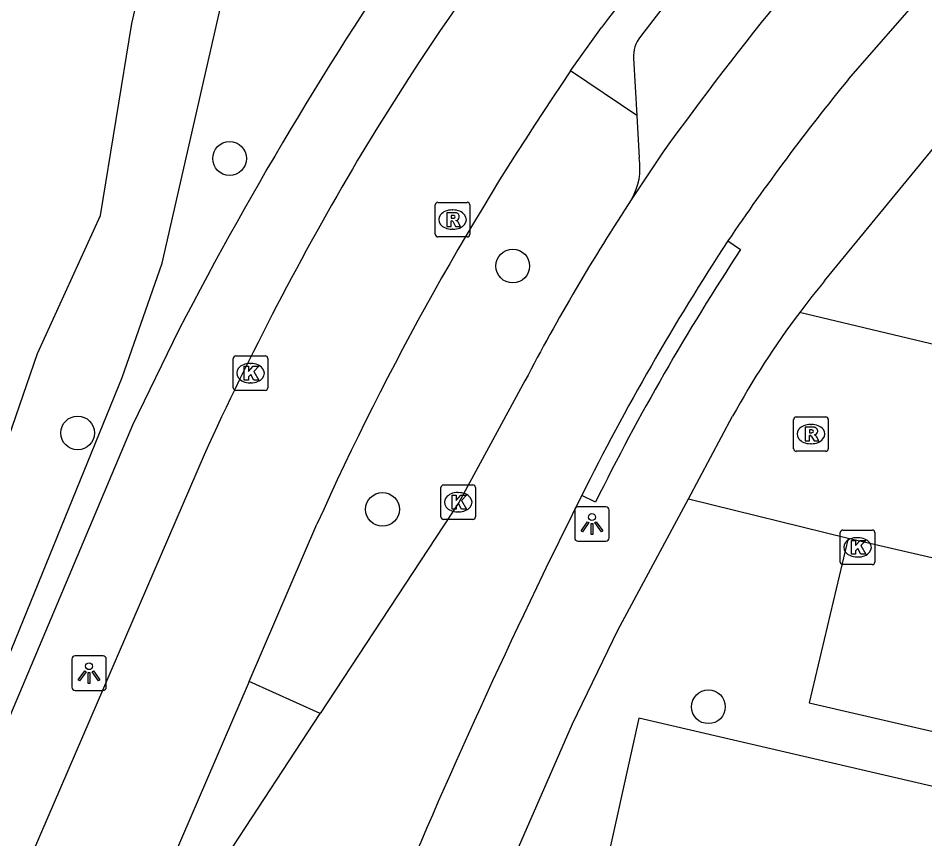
# Model space of a CAD drawing. Extents: x 161772 to 163123, y 383092 to 383917.
# Drawn here: x 161866.01 to 161892.27, y 383208.37 to 383232.14 of the extents above; entities that cross this region are included whole.
import ezdxf

# ---------------------------------------------------------------- set-up
doc = ezdxf.new("R2010")
doc.units = 0
for name, color, linetype in [('IMGEO_Berm_open', 7, 'Continuous'), ('IMGEO_Boom', 7, 'Continuous'), ('IMGEO_Fietspad_gesloten', 7, 'Continuous'), ('IMGEO_Gemengd_bos', 7, 'Continuous'), ('IMGEO_Kolk', 7, 'Continuous'), ('IMGEO_Lichtpunt', 7, 'Continuous'), ('IMGEO_Parkeervlak_open', 7, 'Continuous'), ('IMGEO_Rijbaan_lokaal_gesloten', 7, 'Continuous'), ('IMGEO_Rijbaan_lokaal_open', 7, 'Continuous'), ('IMGEO_Rioolput', 7, 'Continuous'), ('IMGEO_Voetpad_open', 7, 'Continuous'), ('IMGEO_Waterloop', 7, 'Continuous')]:
    doc.layers.add(name, color=color, linetype=linetype)

msp = doc.modelspace()

# ---------------------------------------------------------------- linework, layer by layer
at = {"layer": 'IMGEO_Berm_open'}
for points in [[(161883.925, 383229.322), (161882.008, 383230.612)], [(161874.759, 383212.006), (161872.703, 383212.933)]]:
    msp.add_lwpolyline(points, dxfattribs=at)
at = {"layer": 'IMGEO_Boom'}
for centre in [(161872.136, 383228.077), (161880.335, 383224.963), (161867.737, 383220.129), (161876.564, 383217.916), (161885.999, 383212.2)]:
    msp.add_circle(centre, 0.489, dxfattribs=at)
at = {"layer": 'IMGEO_Fietspad_gesloten'}
for points in [[(161882.008, 383230.612), (161882.901, 383231.868)], [(161871.401, 383219.5), (161852.715, 383176.208)], [(161872.703, 383212.933), (161874.666, 383217.487)], [(161872.703, 383212.933), (161856.447, 383175.219)]]:
    msp.add_lwpolyline(points, dxfattribs=at)
for centre, radius, start, end in [((161943.787, 383187.431), 79.146, 136.25293, 149.14309), ((161980.571, 383156.526), 123.353, 137.27773, 142.35365), ((161951.918, 383182.889), 84.645, 145.68118, 155.87436), ((161952.955, 383182.417), 89.589, 149.39717, 155.54821)]:
    msp.add_arc(centre, radius, start, end, dxfattribs=at)
at = {"layer": 'IMGEO_Gemengd_bos'}
msp.add_lwpolyline([(161857.891, 383196.191), (161864.724, 383211.184), (161869.024, 383221.735), (161870.181, 383225.045), (161872.248, 383234.113), (161873.473, 383238.745), (161876.974, 383248.266)], dxfattribs=at)
at = {"layer": 'IMGEO_Kolk'}
for p, q in [((161872.242, 383221.435), (161872.242, 383222.287)), ((161872.317, 383222.361), (161873.169, 383222.361)), ((161873.243, 383222.287), (161873.243, 383221.435)), ((161872.73, 383222.141), (161872.755, 383222.141)), ((161872.753, 383221.581), (161872.728, 383221.581)), ((161873.169, 383221.361), (161872.317, 383221.361)), ((161878.255, 383217.697), (161878.255, 383218.549)), ((161878.33, 383218.623), (161879.182, 383218.623)), ((161879.256, 383218.549), (161879.256, 383217.697)), ((161878.743, 383218.403), (161878.768, 383218.403)), ((161878.766, 383217.843), (161878.741, 383217.843)), ((161879.182, 383217.623), (161878.33, 383217.623)), ((161889.816, 383216.391), (161889.816, 383217.243)), ((161889.891, 383217.317), (161890.743, 383217.317)), ((161890.817, 383217.243), (161890.817, 383216.391)), ((161890.304, 383217.097), (161890.329, 383217.097)), ((161890.327, 383216.537), (161890.302, 383216.537)), ((161890.743, 383216.317), (161889.891, 383216.317))]:
    msp.add_line(p, q, dxfattribs=at)
for points in [[(161872.242, 383221.435), (161872.242, 383222.287)], [(161872.317, 383222.361), (161873.169, 383222.361)], [(161873.243, 383222.287), (161873.243, 383221.435)], [(161872.563, 383222.061), (161872.686, 383222.061), (161872.686, 383221.91), (161872.816, 383222.061), (161872.98, 383222.061), (161872.834, 383221.91), (161872.987, 383221.661), (161872.835, 383221.661), (161872.75, 383221.825), (161872.686, 383221.758), (161872.686, 383221.661), (161872.563, 383221.661), (161872.563, 383222.061)], [(161873.169, 383221.361), (161872.317, 383221.361)], [(161878.255, 383217.697), (161878.255, 383218.549)], [(161878.33, 383218.623), (161879.182, 383218.623)], [(161879.256, 383218.549), (161879.256, 383217.697)], [(161878.576, 383218.323), (161878.699, 383218.323), (161878.699, 383218.172), (161878.829, 383218.323), (161878.993, 383218.323), (161878.847, 383218.172), (161879, 383217.923), (161878.848, 383217.923), (161878.763, 383218.087), (161878.699, 383218.02), (161878.699, 383217.923), (161878.576, 383217.923), (161878.576, 383218.323)], [(161879.182, 383217.623), (161878.33, 383217.623)], [(161889.816, 383216.391), (161889.816, 383217.243)], [(161889.891, 383217.317), (161890.743, 383217.317)], [(161890.817, 383217.243), (161890.817, 383216.391)], [(161890.137, 383217.017), (161890.26, 383217.017), (161890.26, 383216.866), (161890.39, 383217.017), (161890.554, 383217.017), (161890.408, 383216.866), (161890.561, 383216.617), (161890.409, 383216.617), (161890.324, 383216.781), (161890.26, 383216.714), (161890.26, 383216.617), (161890.137, 383216.617), (161890.137, 383217.017)], [(161890.743, 383216.317), (161889.891, 383216.317)]]:
    msp.add_lwpolyline(points, dxfattribs=at)
for centre, start, end in [((161872.319, 383222.285), 91.552, 178.448), ((161872.319, 383222.285), 91.552, 178.448), ((161873.167, 383222.285), 1.552, 88.448), ((161873.167, 383222.285), 1.552, 88.448), ((161872.319, 383221.437), 181.552, 268.448), ((161872.319, 383221.437), 181.552, 268.448), ((161873.167, 383221.437), 271.552, 358.448), ((161873.167, 383221.437), 271.552, 358.448), ((161878.332, 383218.547), 91.552, 178.448), ((161878.332, 383218.547), 91.552, 178.448), ((161879.18, 383218.547), 1.552, 88.448), ((161879.18, 383218.547), 1.552, 88.448), ((161878.332, 383217.699), 181.552, 268.448), ((161878.332, 383217.699), 181.552, 268.448), ((161879.18, 383217.699), 271.552, 358.448), ((161879.18, 383217.699), 271.552, 358.448), ((161889.893, 383217.241), 91.552, 178.448), ((161889.893, 383217.241), 91.552, 178.448), ((161890.741, 383217.241), 1.552, 88.448), ((161890.741, 383217.241), 1.552, 88.448), ((161889.893, 383216.393), 181.552, 268.448), ((161889.893, 383216.393), 181.552, 268.448), ((161890.741, 383216.393), 271.552, 358.448), ((161890.741, 383216.393), 271.552, 358.448)]:
    msp.add_arc(centre, 0.0765, start, end, dxfattribs=at)
for centre, major_axis, ratio, start_param, end_param in [((161872.729, 383221.861), (-0.387, 0.002), 0.722429, 4.712389, 7.853982), ((161872.754, 383221.861), (-0.39, 0.002), 0.717154, 1.570796, 4.712389), ((161878.742, 383218.123), (-0.387, 0.002), 0.722429, 4.712389, 7.853982), ((161878.767, 383218.123), (-0.39, 0.002), 0.717154, 1.570796, 4.712389), ((161890.303, 383216.817), (-0.387, 0.002), 0.722429, 4.712389, 7.853982), ((161890.328, 383216.817), (-0.39, 0.002), 0.717154, 1.570796, 4.712389)]:
    msp.add_ellipse(centre, major_axis=major_axis, ratio=ratio, start_param=start_param, end_param=end_param, dxfattribs=at)
at = {"layer": 'IMGEO_Lichtpunt'}
for p, q in [((161883.03, 383217.991), (161882.222, 383217.991)), ((161883.03, 383217.991), (161882.222, 383217.991)), ((161882.128, 383217.896), (161882.128, 383217.089)), ((161882.128, 383217.896), (161882.128, 383217.089)), ((161883.124, 383217.089), (161883.124, 383217.896)), ((161883.124, 383217.089), (161883.124, 383217.896)), ((161882.222, 383216.995), (161883.03, 383216.995)), ((161882.222, 383216.995), (161883.03, 383216.995)), ((161867.57, 383213.576), (161867.57, 383212.769)), ((161867.57, 383213.576), (161867.57, 383212.769)), ((161868.472, 383213.671), (161867.664, 383213.671)), ((161868.472, 383213.671), (161867.664, 383213.671)), ((161868.566, 383212.769), (161868.566, 383213.576)), ((161868.566, 383212.769), (161868.566, 383213.576)), ((161867.664, 383212.675), (161868.472, 383212.675)), ((161867.664, 383212.675), (161868.472, 383212.675))]:
    msp.add_line(p, q, dxfattribs=at)
for points in [[(161882.502, 383217.56), (161882.541, 383217.532), (161882.353, 383217.27), (161882.315, 383217.297), (161882.502, 383217.56)], [(161882.604, 383217.512), (161882.651, 383217.512), (161882.651, 383217.19), (161882.604, 383217.19), (161882.604, 383217.512)], [(161882.714, 383217.532), (161882.752, 383217.559), (161882.939, 383217.297), (161882.9, 383217.269), (161882.714, 383217.532)], [(161867.944, 383213.24), (161867.983, 383213.212), (161867.795, 383212.95), (161867.757, 383212.977), (161867.944, 383213.24)], [(161868.046, 383213.192), (161868.093, 383213.192), (161868.093, 383212.87), (161868.046, 383212.87), (161868.046, 383213.192)], [(161868.156, 383213.212), (161868.194, 383213.239), (161868.381, 383212.977), (161868.342, 383212.949), (161868.156, 383213.212)]]:
    msp.add_lwpolyline(points, dxfattribs=at)
for centre in [(161882.627, 383217.694), (161868.069, 383213.374)]:
    msp.add_circle(centre, 0.0994, dxfattribs=at)
for centre, start, end in [((161882.222, 383217.896), 90, 180), ((161882.222, 383217.896), 90, 180), ((161883.03, 383217.896), 0, 90), ((161883.03, 383217.896), 0, 90), ((161882.222, 383217.089), 180, 270), ((161882.222, 383217.089), 180, 270), ((161883.03, 383217.089), 270, 0), ((161883.03, 383217.089), 270, 360), ((161867.664, 383213.576), 90, 180), ((161867.664, 383213.576), 90, 180), ((161868.472, 383213.576), 0, 90), ((161868.472, 383213.576), 0, 90), ((161867.664, 383212.769), 180, 270), ((161867.664, 383212.769), 180, 270), ((161868.472, 383212.769), 270, 0), ((161868.472, 383212.769), 270, 360)]:
    msp.add_arc(centre, 0.0946, start, end, dxfattribs=at)
at = {"layer": 'IMGEO_Parkeervlak_open'}
for points in [[(161884.649, 383232.415), (161884.03, 383231.608)], [(161883.83, 383230.98), (161883.925, 383229.322)], [(161883.925, 383229.322), (161883.991, 383228.093)], [(161890.047, 383217.082), (161888.92, 383212.316), (161902.56, 383209.159)], [(161898.77, 383203.314), (161899.847, 383208.182), (161883.985, 383211.867), (161882.916, 383207.043)]]:
    msp.add_lwpolyline(points, dxfattribs=at)
for centre, radius, start, end in [((161884.753, 383231.032), 0.924, 141.4522, 183.2174), ((161882.241, 383227.79), 1.776, 330.126, 9.8251)]:
    msp.add_arc(centre, radius, start, end, dxfattribs=at)
at = {"layer": 'IMGEO_Rijbaan_lokaal_gesloten'}
for points in [[(161890.056, 383230.375), (161894.115, 383235.022), (161925.176, 383268.972), (161938.996, 383284.148), (161941.028, 383286.586)], [(161884.694, 383228.272), (161883.781, 383226.905)], [(161880.687, 383221.637), (161878.774, 383218.114), (161874.759, 383212.006)], [(161872.064, 383207.898), (161874.759, 383212.006)]]:
    msp.add_lwpolyline(points, dxfattribs=at)
for centre, radius, start, end in [((161956.747, 383176.574), 88.681, 136.87233, 144.34086), ((161941.517, 383188.339), 66.448, 140.75634, 145.79794), ((161935.634, 383192.908), 62.004, 146.74955, 152.39734), ((161947.219, 383185.985), 72.497, 146.79263, 153.51013), ((162056.076, 383131.52), 194.219, 153.45338, 157.47282)]:
    msp.add_arc(centre, radius, start, end, dxfattribs=at)
at = {"layer": 'IMGEO_Rijbaan_lokaal_open'}
for points in [[(161893.654, 383222.423), (161888.641, 383223.619)], [(161885.419, 383218.223), (161886.699, 383220.612)], [(161885.419, 383218.223), (161890.047, 383217.082)], [(161890.047, 383217.082), (161905.194, 383213.575), (161904.088, 383208.805), (161902.56, 383209.159)]]:
    msp.add_lwpolyline(points, dxfattribs=at)
msp.add_arc((161908.64, 383208.572), 25.027, 143.0436, 151.2455, dxfattribs=at)
at = {"layer": 'IMGEO_Rioolput'}
for p, q in [((161878.091, 383225.881), (161878.091, 383226.733)), ((161878.166, 383226.807), (161879.018, 383226.807)), ((161879.092, 383226.733), (161879.092, 383225.881)), ((161878.579, 383226.587), (161878.604, 383226.587)), ((161878.602, 383226.027), (161878.577, 383226.027)), ((161879.018, 383225.807), (161878.166, 383225.807)), ((161888.467, 383219.671), (161888.467, 383220.523)), ((161888.542, 383220.597), (161889.394, 383220.597)), ((161888.955, 383220.377), (161888.98, 383220.377)), ((161889.468, 383220.523), (161889.468, 383219.671)), ((161889.394, 383219.597), (161888.542, 383219.597)), ((161888.978, 383219.817), (161888.953, 383219.817))]:
    msp.add_line(p, q, dxfattribs=at)
for points in [[(161878.091, 383225.881), (161878.091, 383226.733)], [(161878.166, 383226.807), (161879.018, 383226.807)], [(161879.092, 383226.733), (161879.092, 383225.881)], [(161878.68, 383226.505), (161878.428, 383226.507), (161878.428, 383226.107)], [(161878.606, 383226.426), (161878.552, 383226.426), (161878.552, 383226.345)], [(161878.428, 383226.107), (161878.552, 383226.107), (161878.552, 383226.269), (161878.563, 383226.269)], [(161878.552, 383226.345), (161878.604, 383226.345)], [(161878.61, 383226.24), (161878.681, 383226.107), (161878.821, 383226.107), (161878.756, 383226.233)], [(161879.018, 383225.807), (161878.166, 383225.807)], [(161888.467, 383219.671), (161888.467, 383220.523)], [(161888.542, 383220.597), (161889.394, 383220.597)], [(161889.468, 383220.523), (161889.468, 383219.671)], [(161889.056, 383220.295), (161888.804, 383220.297), (161888.804, 383219.897)], [(161888.982, 383220.216), (161888.928, 383220.216), (161888.928, 383220.135)], [(161888.928, 383220.135), (161888.98, 383220.135)], [(161888.804, 383219.897), (161888.928, 383219.897), (161888.928, 383220.059), (161888.939, 383220.059)], [(161888.986, 383220.03), (161889.057, 383219.897), (161889.197, 383219.897), (161889.132, 383220.023)], [(161889.394, 383219.597), (161888.542, 383219.597)]]:
    msp.add_lwpolyline(points, dxfattribs=at)
for centre, radius, start, end in [((161878.168, 383226.731), 0.0765, 91.552, 178.448), ((161878.168, 383226.731), 0.0765, 91.552, 178.448), ((161879.016, 383226.731), 0.0765, 1.552, 88.448), ((161879.016, 383226.731), 0.0765, 1.552, 88.448), ((161878.612, 383226.33), 0.0964, 77.0061, 93.1865), ((161878.626, 383226.387), 0.0378, 276.6634, 79.6772), ((161878.679, 383226.395), 0.109, 350.3612, 89.416), ((161878.562, 383226.216), 0.0533, 26.0293, 88.6989), ((161878.588, 383226.534), 0.19, 274.7715, 282.9687), ((161878.677, 383226.395), 0.112, 277.5842, 350.9817), ((161878.661, 383226.18), 0.108, 29.5134, 73.7905), ((161878.168, 383225.883), 0.0765, 181.552, 268.448), ((161878.168, 383225.883), 0.0765, 181.552, 268.448), ((161879.016, 383225.883), 0.0765, 271.552, 358.448), ((161879.016, 383225.883), 0.0765, 271.552, 358.448), ((161888.544, 383220.521), 0.0765, 91.552, 178.448), ((161888.544, 383220.521), 0.0765, 91.552, 178.448), ((161889.392, 383220.521), 0.0765, 1.552, 88.448), ((161889.392, 383220.521), 0.0765, 1.552, 88.448), ((161888.964, 383220.324), 0.19, 274.7715, 282.9687), ((161888.988, 383220.12), 0.0964, 77.0061, 93.1865), ((161889.002, 383220.177), 0.0378, 276.6634, 79.6772), ((161889.055, 383220.185), 0.109, 350.3612, 89.416), ((161889.053, 383220.185), 0.112, 277.5842, 350.9817), ((161888.938, 383220.006), 0.0533, 26.0293, 88.6989), ((161889.037, 383219.97), 0.108, 29.5134, 73.7905), ((161888.544, 383219.673), 0.0765, 181.552, 268.448), ((161888.544, 383219.673), 0.0765, 181.552, 268.448), ((161889.392, 383219.673), 0.0765, 271.552, 358.448), ((161889.392, 383219.673), 0.0765, 271.552, 358.448)]:
    msp.add_arc(centre, radius, start, end, dxfattribs=at)
for centre, major_axis, ratio, start_param, end_param in [((161878.578, 383226.307), (-0.387, 0.002), 0.722429, 4.712389, 7.853982), ((161878.603, 383226.307), (-0.39, 0.002), 0.717154, 1.570796, 4.712389), ((161888.954, 383220.097), (-0.387, 0.002), 0.722429, 4.712389, 7.853982), ((161888.979, 383220.097), (-0.39, 0.002), 0.717154, 1.570796, 4.712389)]:
    msp.add_ellipse(centre, major_axis=major_axis, ratio=ratio, start_param=start_param, end_param=end_param, dxfattribs=at)
at = {"layer": 'IMGEO_Voetpad_open'}
for points in [[(161889.361, 383224.53), (161893.362, 383229.411), (161895.999, 383232.397), (161910.307, 383248.064)], [(161886.561, 383225.69), (161886.93, 383225.437)], [(161870.668, 383223.114), (161869.33, 383220.357), (161863.34, 383206.187), (161861.282, 383201.516), (161858.299, 383195.282), (161857.847, 383195.499)], [(161882.731, 383218.127), (161882.333, 383218.322)], [(161880.303, 383207.663), (161882.06, 383211.706), (161883.381, 383214.421), (161885.419, 383218.223)]]:
    msp.add_lwpolyline(points, dxfattribs=at)
for centre, radius, start, end in [((161967.611, 383172.96), 109.148, 145.22022, 152.6451), ((161944.692, 383187.397), 69.163, 146.63212, 153.62016), ((161908.696, 383208.509), 25.11, 140.3544, 143.0042)]:
    msp.add_arc(centre, radius, start, end, dxfattribs=at)
at = {"layer": 'IMGEO_Waterloop'}
msp.add_lwpolyline([(161856.954, 383196.313), (161856.73, 383196.59), (161858.249, 383201.562), (161864.813, 383217.324), (161866.576, 383222.427), (161868.398, 383226.427), (161869.302, 383231.985), (161870.924, 383238.988), (161872.559, 383243.973), (161875.104, 383250), (161877.623, 383255.51), (161879.605, 383260.248), (161881.687, 383265.787), (161883.112, 383268.88), (161884.04, 383270.529), (161885.333, 383272.181), (161887.548, 383275.712), (161889.05, 383277.406), (161890.705, 383279.832), (161894.016, 383283.892), (161895.382, 383285.996), (161897.534, 383288.746), (161898.889, 383290.821)], dxfattribs=at)

doc.saveas('drawing.dxf')
